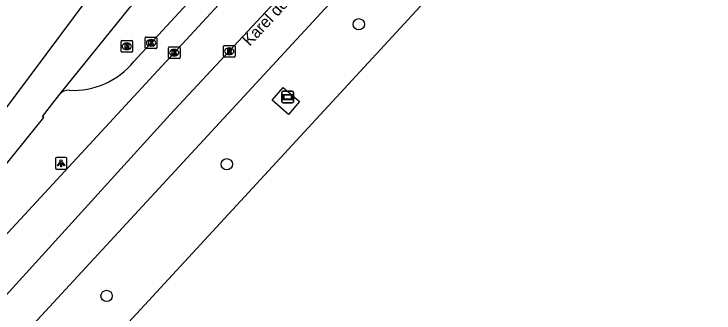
# Model space of a CAD drawing. Extents: x 159040 to 160094, y 381214 to 382518.
# Drawn here: x 159990.6 to 160051, y 382058.7 to 382084.5 of the extents above; entities that cross this region are included whole.
import ezdxf

# ---------------------------------------------------------------- set-up
doc = ezdxf.new("R2010")
doc.units = 0
for name, color, linetype in [('IMGEO_Berm_groen', 7, 'Continuous'), ('IMGEO_Boom', 7, 'Continuous'), ('IMGEO_Fietspad_gesloten', 7, 'Continuous'), ('IMGEO_Kolk', 7, 'Continuous'), ('IMGEO_Lichtpunt', 7, 'Continuous'), ('IMGEO_Openbare_ruimte_label', 7, 'Continuous'), ('IMGEO_Reclamebord', 7, 'Continuous'), ('IMGEO_Rijbaan_lokaal_open', 7, 'Continuous'), ('IMGEO_Rijbaan_regionaal_gesloten', 7, 'Continuous'), ('IMGEO_Rioolput', 7, 'Continuous')]:
    doc.layers.add(name, color=color, linetype=linetype)

msp = doc.modelspace()

# ---------------------------------------------------------------- linework, layer by layer
at = {"layer": 'IMGEO_Berm_groen'}
msp.add_lwpolyline([(160015.285, 382076.944), (160014.314, 382075.828), (160012.902, 382077.058), (160013.873, 382078.174), (160015.285, 382076.944)], dxfattribs=at)
at = {"layer": 'IMGEO_Boom'}
for centre in [(160020.386, 382083.615), (160009, 382071.542), (159998.638, 382060.179)]:
    msp.add_circle(centre, 0.489, dxfattribs=at)
at = {"layer": 'IMGEO_Fietspad_gesloten'}
msp.add_lwpolyline([(159985.888, 382066.503), (159993.205, 382075.579), (159993.102, 382075.647), (159994.585, 382077.598)], dxfattribs=at)
at = {"layer": 'IMGEO_Kolk'}
for p, q in [((160001.964, 382081.587), (160001.964, 382082.439)), ((160002.039, 382082.513), (160002.891, 382082.513)), ((160002.452, 382082.293), (160002.477, 382082.293)), ((160002.965, 382082.439), (160002.965, 382081.587)), ((160002.475, 382081.733), (160002.45, 382081.733)), ((160003.969, 382080.741), (160003.969, 382081.593)), ((160004.044, 382081.667), (160004.896, 382081.667)), ((160004.97, 382081.593), (160004.97, 382080.741)), ((160002.891, 382081.513), (160002.039, 382081.513)), ((160004.457, 382081.447), (160004.482, 382081.447)), ((160004.896, 382080.667), (160004.044, 382080.667)), ((160004.48, 382080.887), (160004.455, 382080.887))]:
    msp.add_line(p, q, dxfattribs=at)
for points in [[(160001.964, 382081.587), (160001.964, 382082.439)], [(160002.039, 382082.513), (160002.891, 382082.513)], [(160002.285, 382082.213), (160002.408, 382082.213), (160002.408, 382082.062), (160002.538, 382082.213), (160002.702, 382082.213), (160002.556, 382082.062), (160002.709, 382081.813), (160002.557, 382081.813), (160002.472, 382081.977), (160002.408, 382081.91), (160002.408, 382081.813), (160002.285, 382081.813), (160002.285, 382082.213)], [(160002.965, 382082.439), (160002.965, 382081.587)], [(160003.969, 382080.741), (160003.969, 382081.593)], [(160004.044, 382081.667), (160004.896, 382081.667)], [(160004.97, 382081.593), (160004.97, 382080.741)], [(160002.891, 382081.513), (160002.039, 382081.513)], [(160004.29, 382081.367), (160004.413, 382081.367), (160004.413, 382081.216), (160004.543, 382081.367), (160004.707, 382081.367), (160004.561, 382081.216), (160004.714, 382080.967), (160004.562, 382080.967), (160004.477, 382081.131), (160004.413, 382081.064), (160004.413, 382080.967), (160004.29, 382080.967), (160004.29, 382081.367)], [(160004.896, 382080.667), (160004.044, 382080.667)]]:
    msp.add_lwpolyline(points, dxfattribs=at)
for centre, start, end in [((160002.041, 382082.437), 91.55205, 178.44795), ((160002.041, 382082.437), 91.55205, 178.44795), ((160002.889, 382082.437), 1.55205, 88.44795), ((160002.889, 382082.437), 1.55205, 88.44795), ((160002.041, 382081.589), 181.55205, 268.44795), ((160002.041, 382081.589), 181.55205, 268.44795), ((160002.889, 382081.589), 271.55205, 358.44795), ((160002.889, 382081.589), 271.55205, 358.44795), ((160004.046, 382081.591), 91.55205, 178.44795), ((160004.046, 382081.591), 91.55205, 178.44795), ((160004.894, 382081.591), 1.55205, 88.44795), ((160004.894, 382081.591), 1.55205, 88.44795), ((160004.046, 382080.743), 181.55205, 268.44795), ((160004.046, 382080.743), 181.55205, 268.44795), ((160004.894, 382080.743), 271.55205, 358.44795), ((160004.894, 382080.743), 271.55205, 358.44795)]:
    msp.add_arc(centre, 0.0765, start, end, dxfattribs=at)
for centre, major_axis, ratio, start_param, end_param in [((160002.451, 382082.013), (-0.387, 0.002), 0.722429, 4.712389, 7.853982), ((160002.476, 382082.013), (-0.39, 0.002), 0.717154, 1.570796, 4.712389), ((160004.456, 382081.167), (-0.387, 0.002), 0.722429, 4.712389, 7.853982), ((160004.481, 382081.167), (-0.39, 0.002), 0.717154, 1.570796, 4.712389)]:
    msp.add_ellipse(centre, major_axis=major_axis, ratio=ratio, start_param=start_param, end_param=end_param, dxfattribs=at)
at = {"layer": 'IMGEO_Lichtpunt'}
for p, q in [((159994.212, 382072.031), (159994.212, 382071.224)), ((159994.212, 382072.031), (159994.212, 382071.224)), ((159995.114, 382072.126), (159994.306, 382072.126)), ((159995.114, 382072.126), (159994.306, 382072.126)), ((159995.208, 382071.224), (159995.208, 382072.031)), ((159995.208, 382071.224), (159995.208, 382072.031)), ((159994.306, 382071.13), (159995.114, 382071.13)), ((159994.306, 382071.13), (159995.114, 382071.13))]:
    msp.add_line(p, q, dxfattribs=at)
for points in [[(159994.586, 382071.695), (159994.625, 382071.667), (159994.437, 382071.405), (159994.399, 382071.432), (159994.586, 382071.695)], [(159994.688, 382071.647), (159994.735, 382071.647), (159994.735, 382071.325), (159994.688, 382071.325), (159994.688, 382071.647)], [(159994.798, 382071.667), (159994.836, 382071.694), (159995.023, 382071.432), (159994.984, 382071.404), (159994.798, 382071.667)]]:
    msp.add_lwpolyline(points, dxfattribs=at)
msp.add_circle((159994.711, 382071.829), 0.0994, dxfattribs=at)
for centre, start, end in [((159994.306, 382072.031), 90, 180), ((159994.306, 382072.031), 90, 180), ((159995.114, 382072.031), 0, 90), ((159995.114, 382072.031), 0, 90), ((159994.306, 382071.224), 180, 270), ((159994.306, 382071.224), 180, 270), ((159995.114, 382071.224), 270, 0), ((159995.114, 382071.224), 270, 360)]:
    msp.add_arc(centre, 0.0946, start, end, dxfattribs=at)
at = {"layer": 'IMGEO_Reclamebord'}
for p, q in [((160013.755, 382076.939), (160013.755, 382077.739)), ((160013.755, 382077.739), (160013.755, 382076.939)), ((160013.855, 382077.839), (160014.645, 382077.839)), ((160014.645, 382077.839), (160013.855, 382077.839)), ((160014.745, 382077.739), (160014.745, 382076.939)), ((160014.745, 382076.939), (160014.745, 382077.739)), ((160014.645, 382076.839), (160013.855, 382076.839)), ((160013.855, 382076.839), (160014.645, 382076.839))]:
    msp.add_line(p, q, dxfattribs=at)
for points in [[(160013.856, 382077.571), (160014.644, 382077.571), (160014.644, 382077.107), (160013.856, 382077.107), (160013.856, 382077.571)], [(160013.921, 382077.506), (160013.921, 382077.172), (160014.579, 382077.172), (160014.579, 382077.506), (160013.921, 382077.506)]]:
    msp.add_lwpolyline(points, dxfattribs=at)
for centre, start, end in [((160013.855, 382077.739), 90, 180), ((160013.855, 382077.739), 90, 180), ((160014.645, 382077.739), 0, 90), ((160014.645, 382077.739), 360, 90), ((160013.855, 382076.939), 180, 270), ((160013.855, 382076.939), 180, 270), ((160014.645, 382076.939), 270, 0), ((160014.645, 382076.939), 270, 0)]:
    msp.add_arc(centre, 0.1, start, end, dxfattribs=at)
at = {"layer": 'IMGEO_Rijbaan_lokaal_open'}
for points in [[(159994.585, 382077.598), (160000.656, 382085.087), (160003.828, 382088.648), (160019.079, 382105.186)], [(160018.307, 382099.154), (160016.911, 382097.652), (160000.972, 382080.399)], [(159997.111, 382086.011), (159989.668, 382076.046)]]:
    msp.add_lwpolyline(points, dxfattribs=at)
for centre, radius, start, end in [((159995.74, 382084.655), 6.745, 267.07101, 320.87684), ((159995.331, 382076.898), 1.023, 86.41337, 136.82311)]:
    msp.add_arc(centre, radius, start, end, dxfattribs=at)
at = {"layer": 'IMGEO_Rijbaan_regionaal_gesloten'}
for points in [[(160051.027, 382138.476), (160049.7, 382134.405), (160047.957, 382130.21), (160043.032, 382120.201), (160040.107, 382115.62), (160035.49, 382109.654), (160030.835, 382104.457), (160023.37, 382096.527), (160004.13, 382075.818), (159980.312, 382049.642), (159948.066, 382014.844), (159916.205, 381980.354), (159902.631, 381965.986), (159892.348, 381955.101), (159863.621, 381925.29)], [(160036.339, 382105.431), (159932.14, 381992.638)], [(160041.888, 382102.515), (160037.041, 382097.494), (159911.309, 381961.236), (159908.644, 381958.347), (159889.261, 381936.647), (159872.226, 381917.285)], [(160019.807, 382097.799), (159984.869, 382059.983)]]:
    msp.add_lwpolyline(points, dxfattribs=at)
at = {"layer": 'IMGEO_Rioolput'}
for p, q in [((159999.95, 382082.206), (160000.802, 382082.206)), ((159999.875, 382081.28), (159999.875, 382082.132)), ((160000.363, 382081.986), (160000.388, 382081.986)), ((160000.876, 382082.132), (160000.876, 382081.28)), ((160008.713, 382080.864), (160008.713, 382081.716)), ((160008.788, 382081.79), (160009.64, 382081.79)), ((160009.201, 382081.57), (160009.226, 382081.57)), ((160009.714, 382081.716), (160009.714, 382080.864)), ((160000.802, 382081.206), (159999.95, 382081.206)), ((160000.386, 382081.426), (160000.361, 382081.426)), ((160009.224, 382081.01), (160009.199, 382081.01)), ((160009.64, 382080.79), (160008.788, 382080.79))]:
    msp.add_line(p, q, dxfattribs=at)
for points in [[(159999.95, 382082.206), (160000.802, 382082.206)], [(159999.875, 382081.28), (159999.875, 382082.132)], [(160000.464, 382081.904), (160000.212, 382081.906), (160000.212, 382081.506)], [(160000.212, 382081.506), (160000.336, 382081.506), (160000.336, 382081.668), (160000.347, 382081.668)], [(160000.39, 382081.825), (160000.336, 382081.825), (160000.336, 382081.744)], [(160000.336, 382081.744), (160000.388, 382081.744)], [(160000.394, 382081.639), (160000.465, 382081.506), (160000.605, 382081.506), (160000.54, 382081.632)], [(160000.876, 382082.132), (160000.876, 382081.28)], [(160008.713, 382080.864), (160008.713, 382081.716)], [(160008.788, 382081.79), (160009.64, 382081.79)], [(160009.714, 382081.716), (160009.714, 382080.864)], [(160000.802, 382081.206), (159999.95, 382081.206)], [(160009.302, 382081.488), (160009.05, 382081.49), (160009.05, 382081.09)], [(160009.05, 382081.09), (160009.174, 382081.09), (160009.174, 382081.252), (160009.185, 382081.252)], [(160009.228, 382081.409), (160009.174, 382081.409), (160009.174, 382081.328)], [(160009.174, 382081.328), (160009.226, 382081.328)], [(160009.232, 382081.223), (160009.303, 382081.09), (160009.443, 382081.09), (160009.378, 382081.216)], [(160009.64, 382080.79), (160008.788, 382080.79)]]:
    msp.add_lwpolyline(points, dxfattribs=at)
for centre, radius, start, end in [((159999.952, 382082.13), 0.0765, 91.55205, 178.44795), ((159999.952, 382082.13), 0.0765, 91.55205, 178.44795), ((160000.8, 382082.13), 0.0765, 1.55205, 88.44795), ((160000.8, 382082.13), 0.0765, 1.55205, 88.44795), ((160000.346, 382081.615), 0.0533, 26.02933, 88.69889), ((160000.372, 382081.933), 0.19, 274.7715, 282.96867), ((160000.396, 382081.729), 0.0964, 77.00612, 93.18647), ((160000.41, 382081.786), 0.0378, 276.66336, 79.67722), ((160000.463, 382081.794), 0.109, 350.36119, 89.41601), ((160000.461, 382081.794), 0.112, 277.58423, 350.98172), ((160000.445, 382081.579), 0.108, 29.51342, 73.79051), ((160008.79, 382081.714), 0.0765, 91.55205, 178.44795), ((160008.79, 382081.714), 0.0765, 91.55205, 178.44795), ((160009.638, 382081.714), 0.0765, 1.55205, 88.44795), ((160009.638, 382081.714), 0.0765, 1.55205, 88.44795), ((159999.952, 382081.282), 0.0765, 181.55205, 268.44795), ((159999.952, 382081.282), 0.0765, 181.55205, 268.44795), ((160000.8, 382081.282), 0.0765, 271.55205, 358.44795), ((160000.8, 382081.282), 0.0765, 271.55205, 358.44795), ((160009.184, 382081.199), 0.0533, 26.02933, 88.69889), ((160009.21, 382081.517), 0.19, 274.7715, 282.96867), ((160009.234, 382081.313), 0.0964, 77.00612, 93.18647), ((160009.248, 382081.37), 0.0378, 276.66336, 79.67722), ((160009.301, 382081.378), 0.109, 350.36119, 89.41601), ((160009.299, 382081.378), 0.112, 277.58423, 350.98172), ((160009.283, 382081.163), 0.108, 29.51342, 73.79051), ((160008.79, 382080.866), 0.0765, 181.55205, 268.44795), ((160008.79, 382080.866), 0.0765, 181.55205, 268.44795), ((160009.638, 382080.866), 0.0765, 271.55205, 358.44795), ((160009.638, 382080.866), 0.0765, 271.55205, 358.44795)]:
    msp.add_arc(centre, radius, start, end, dxfattribs=at)
for centre, major_axis, ratio, start_param, end_param in [((160000.362, 382081.706), (-0.387, 0.002), 0.722429, 4.712389, 7.853982), ((160000.387, 382081.706), (-0.39, 0.002), 0.717154, 1.570796, 4.712389), ((160009.2, 382081.29), (-0.387, 0.002), 0.722429, 4.712389, 7.853982), ((160009.225, 382081.29), (-0.39, 0.002), 0.717154, 1.570796, 4.712389)]:
    msp.add_ellipse(centre, major_axis=major_axis, ratio=ratio, start_param=start_param, end_param=end_param, dxfattribs=at)

# ---------------------------------------------------------------- texts
at = {"layer": 'IMGEO_Openbare_ruimte_label'}
msp.add_text('Karel de Grotelaan', height=1, rotation=47.14809, dxfattribs=at).set_placement((160010.98, 382081.669))

doc.saveas('drawing.dxf')
